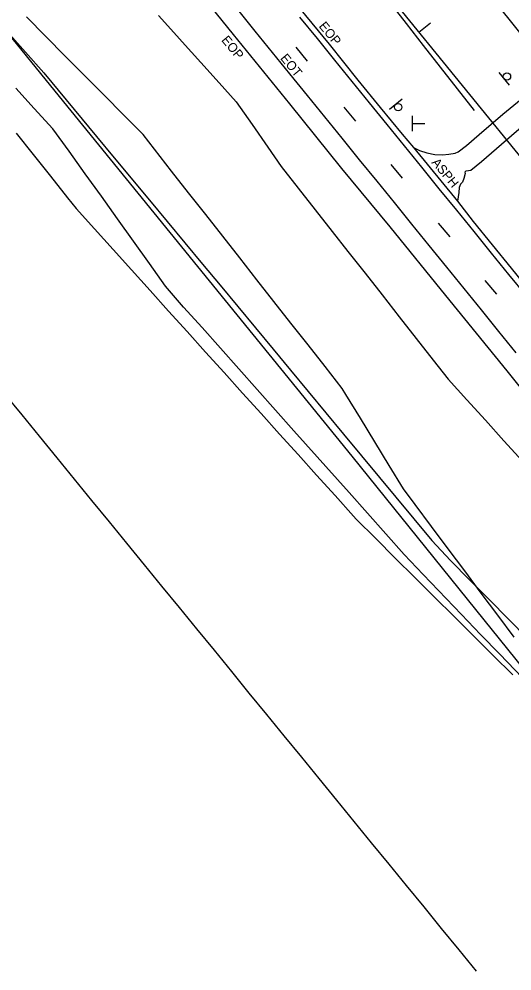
# Model space of a CAD drawing. Extents: x 2132221 to 2141942, y 535736 to 547298.
# Drawn here: x 2140649 to 2140916, y 536742 to 537259 of the extents above; entities that cross this region are included whole.
import ezdxf

# ---------------------------------------------------------------- set-up
doc = ezdxf.new("R2010")
doc.units = 0
for name, color, linetype in [('RD_EX_BldgApp', 7, 'Continuous'), ('RD_EX_Driveway', 7, 'Continuous'), ('RD_EX_Driveway_txCode', 7, 'Continuous'), ('RD_EX_Fence_Other', 7, 'Continuous'), ('RD_EX_GuardRail', 7, 'Continuous'), ('RD_EX_Misc', 7, 'Continuous'), ('RD_EX_Misc_txCode', 7, 'Continuous'), ('RD_EX_Road', 7, 'Continuous'), ('RD_EX_Road_txCode', 7, 'Continuous'), ('RD_EX_VEG', 7, 'Continuous'), ('RD_HC_Cl', 7, 'Continuous'), ('RD_HC_Data_Tic', 7, 'Continuous'), ('TOPO_E_TLIML-Line', 7, 'Continuous')]:
    doc.layers.add(name, color=color, linetype=linetype)

msp = doc.modelspace()

# ---------------------------------------------------------------- linework, layer by layer
at = {"layer": 'RD_EX_BldgApp'}
for p, q in [((2140909.28, 537230.18), (2140914.93, 537223.17)), ((2140856.79, 537215.67), (2140849.82, 537209.98)), ((2140862.15, 537206.52), (2140862.15, 537202.4)), ((2140862.15, 537202.4), (2140862.15, 537198.29)), ((2140862.15, 537202.4), (2140869.01, 537202.4))]:
    msp.add_line(p, q, dxfattribs=at)
for centre in [(2140913.69, 537227.93), (2140854.57, 537211.25)]:
    msp.add_circle(centre, 2, dxfattribs=at)
at = {"layer": 'RD_EX_Driveway'}
for points in [[(2140642.2, 537252.44), (2140652.15, 537241.22), (2140662.08, 537229.98), (2140690.82, 537195.36), (2140700.4, 537183.83), (2140719.57, 537160.75), (2140729.15, 537149.21), (2140748.31, 537126.13), (2140757.89, 537114.59), (2140767.47, 537103.05), (2140777.05, 537091.51), (2140786.63, 537079.97), (2140796.21, 537068.43), (2140805.79, 537056.89), (2140824.95, 537033.82), (2140872.86, 536976.12), (2140883.04, 536965.2), (2140893.53, 536954.59), (2140904.02, 536943.97), (2140914.5, 536933.36), (2140924.99, 536922.75)], [(2140862.95, 537189.44), (2140864.35, 537188.58), (2140866.18, 537187.79), (2140870.19, 537186.57), (2140874.55, 537185.67), (2140878.6, 537185.48), (2140882.07, 537185.73), (2140885.55, 537186.38), (2140887.18, 537186.97), (2140891.7, 537190.53), (2140898.58, 537196.4), (2140911.52, 537207.49), (2140921.39, 537215.63), (2140924.43, 537218.29), (2140925.54, 537219.28), (2140926.78, 537221.13), (2140928.08, 537223.67), (2140928.71, 537225.36), (2140929.38, 537228.49), (2140929.71, 537232.17), (2140929.86, 537235.57), (2140929.85, 537238.05), (2140929.68, 537239.7), (2140929.03, 537240.97)], [(2141003.18, 536816.81), (2140909.77, 536914.27), (2140899.39, 536925.1), (2140889.01, 536935.93), (2140868.25, 536957.59), (2140857.92, 536968.47), (2140837.95, 536990.85), (2140827.96, 537002.05), (2140798.01, 537035.62), (2140788.02, 537046.82), (2140778.03, 537058.01), (2140768.05, 537069.2), (2140758.06, 537080.39), (2140748.07, 537091.59), (2140738.09, 537102.78), (2140728.32, 537114.15), (2140719.59, 537126.34), (2140710.86, 537138.54), (2140702.13, 537150.74), (2140693.4, 537162.94), (2140684.67, 537175.14), (2140675.95, 537187.34), (2140667.11, 537199.45), (2140657, 537210.53), (2140646.89, 537221.62)], [(2140952.9, 537211.76), (2140950.1, 537212.94), (2140947.06, 537213.13), (2140943.4, 537213.81), (2140940.69, 537213.48), (2140936.46, 537212.03), (2140933.67, 537210.42), (2140929.62, 537207.07), (2140921.32, 537200.16), (2140916.15, 537195.73), (2140899.84, 537181.54), (2140894.15, 537176.89), (2140892.79, 537176.74), (2140891.31, 537176.46), (2140890.89, 537176.07), (2140890.9, 537175.25), (2140890.3, 537172.62), (2140889.55, 537170.48), (2140888.46, 537169.41), (2140887.8, 537167.65), (2140887.56, 537165.05), (2140886.76, 537160.29)]]:
    msp.add_lwpolyline(points, dxfattribs=at)
at = {"layer": 'RD_EX_Fence_Other'}
msp.add_line((2140167.14, 537835.13), (2140668.17, 537219.94), dxfattribs=at)
msp.add_lwpolyline([(2140668.17, 537219.94), (2140829.5, 537021.77), (2140981.15, 536833.81), (2141060.72, 536813.9), (2141263.27, 536567.7)], dxfattribs=at)
at = {"layer": 'RD_EX_GuardRail'}
msp.add_lwpolyline([(2140896, 537209.39), (2140886.76, 537221.21), (2140877.53, 537233.03), (2140868.3, 537244.85), (2140859.06, 537256.67), (2140849.83, 537268.49)], dxfattribs=at)
at = {"layer": 'RD_EX_Misc'}
for p, q in [((2140798.95, 537243.8), (2140805.24, 537236.28)), ((2140825.12, 537211.24), (2140831.42, 537203.72)), ((2140850.54, 537180.21), (2140856.83, 537172.68)), ((2140876.28, 537148.4), (2140882.58, 537140.88)), ((2140901.67, 537117.26), (2140907.96, 537109.73))]:
    msp.add_line(p, q, dxfattribs=at)
for points in [[(2140918.76, 537077.93), (2140909.3, 537089.58), (2140899.85, 537101.22), (2140890.39, 537112.87), (2140880.94, 537124.51), (2140871.48, 537136.16), (2140862.03, 537147.8), (2140852.58, 537159.45), (2140843.12, 537171.09), (2140833.67, 537182.74), (2140824.21, 537194.39), (2140814.76, 537206.03), (2140805.3, 537217.68), (2140795.85, 537229.32), (2140786.4, 537240.97), (2140776.94, 537252.61), (2140767.49, 537264.26)], [(2140801.08, 537260.15), (2140810.54, 537248.51), (2140820, 537236.87), (2140829.46, 537225.23), (2140838.92, 537213.59), (2140848.38, 537201.95), (2140857.84, 537190.31), (2140867.3, 537178.66), (2140876.76, 537167.02), (2140886.22, 537155.38), (2140895.68, 537143.74), (2140905.14, 537132.1), (2140914.6, 537120.46), (2140924.06, 537108.82)]]:
    msp.add_lwpolyline(points, dxfattribs=at)
at = {"layer": 'RD_EX_Road'}
msp.add_line((2140862.95, 537189.44), (2140886.76, 537160.29), dxfattribs=at)
for points in [[(2140331.4, 537842.81), (2140358.28, 537809.38), (2140388.82, 537771.67), (2140421.69, 537731.51), (2140479.51, 537660.25), (2140507.86, 537625.51), (2140538.58, 537587.96), (2140567.51, 537552.3), (2140601.53, 537510.68), (2140627.83, 537478.02), (2140656.06, 537443.32), (2140673.61, 537421.48), (2140693.03, 537398.17), (2140727.01, 537356.12), (2140758.56, 537317.28), (2140783, 537287.03), (2140817.12, 537245.45)], [(2140308.18, 537812.91), (2140330.69, 537785.06), (2140361.03, 537747.33), (2140386.29, 537716.18), (2140410.14, 537687.23), (2140429.5, 537663.09), (2140452.46, 537634.85), (2140479.43, 537601.73), (2140503.83, 537571.58), (2140530.32, 537539.38), (2140563.72, 537498.51), (2140596.15, 537458.64), (2140622.21, 537426.62), (2140652.24, 537389.59), (2140680.61, 537354.53), (2140712.38, 537315.48), (2140743.36, 537277.44), (2140765.02, 537250.67), (2140795.61, 537213.06)], [(2140929.03, 537240.97), (2140920.01, 537252.67), (2140906.69, 537269.2), (2140891.07, 537288.23), (2140878.48, 537303.34)], [(2140817.12, 537245.45), (2140832.61, 537225.92), (2140844.78, 537211.07), (2140856.7, 537196.67), (2140862.95, 537189.44)], [(2140795.61, 537213.06), (2140823.89, 537178.06), (2140849.99, 537146.3), (2140880.39, 537109.04), (2140913.6, 537068.09), (2140939.63, 537035.66), (2140970.88, 536997.21), (2140996.08, 536966.07), (2141027.99, 536927.07), (2141056.39, 536892.33), (2141089.41, 536851.66), (2141105.84, 536831.36), (2141135.8, 536794.49), (2141165.59, 536757.61), (2141195.05, 536721.46), (2141216.63, 536694.89)], [(2140886.76, 537160.29), (2140895.38, 537149.14), (2140915.92, 537123.81), (2140935.24, 537100.19), (2140951.09, 537080.35), (2140968.56, 537058.94), (2140985.94, 537037.54), (2141007.77, 537010.42), (2141026.32, 536987.58), (2141049.36, 536959.41), (2141073.44, 536929.9), (2141102.76, 536893.77), (2141126.79, 536863.94), (2141154.32, 536830.11), (2141177.7, 536800.98), (2141202.73, 536770.53), (2141224.28, 536744.23), (2141241.5, 536723.01), (2141258.1, 536702.42), (2141276.91, 536679.79), (2141307.26, 536642.01)]]:
    msp.add_lwpolyline(points, dxfattribs=at)
at = {"layer": 'RD_EX_VEG'}
for points in [[(2140724.36, 537261.13), (2140734.41, 537249.99), (2140737.33, 537246.76), (2140747.37, 537235.62), (2140757.42, 537224.48), (2140766.67, 537214.23), (2140775.22, 537201.91), (2140783.77, 537189.59), (2140791.01, 537179.15), (2140800.28, 537167.36), (2140809.55, 537155.56), (2140818.82, 537143.77), (2140827.34, 537132.92), (2140836.61, 537121.13), (2140845.87, 537109.33), (2140855.14, 537097.54), (2140864.41, 537085.75), (2140873.68, 537073.95), (2140881.82, 537063.58), (2140891.89, 537052.46), (2140901.96, 537041.34), (2140912.03, 537030.23), (2140922.1, 537019.11)], [(2140917.66, 536923.49), (2140908.69, 536935.5), (2140899.71, 536947.52), (2140890.73, 536959.54), (2140881.75, 536971.55), (2140872.77, 536983.57), (2140863.79, 536995.58), (2140857.49, 537004.02), (2140849.68, 537016.82), (2140841.87, 537029.63), (2140834.06, 537042.44), (2140826.25, 537055.24), (2140824.18, 537058.63), (2140814.92, 537070.43), (2140805.66, 537082.23), (2140796.39, 537094.03), (2140787.13, 537105.83), (2140777.87, 537117.63), (2140768.6, 537129.42), (2140759.34, 537141.22), (2140750.08, 537153.02), (2140740.81, 537164.82), (2140731.55, 537176.62), (2140722.29, 537188.41), (2140716.03, 537196.38), (2140705.49, 537207.05), (2140694.94, 537217.71), (2140684.39, 537228.38), (2140673.84, 537239.04), (2140663.29, 537249.71), (2140652.75, 537260.37)], [(2140647.1, 537197.24), (2140656.43, 537185.5), (2140665.76, 537173.75), (2140675.1, 537162.01), (2140679.64, 537156.29), (2140689.69, 537145.16), (2140699.74, 537134.02), (2140709.79, 537122.89), (2140719.84, 537111.75), (2140729.89, 537100.62), (2140739.94, 537089.48), (2140749.99, 537078.35), (2140760.04, 537067.21), (2140770.09, 537056.07), (2140780.14, 537044.94), (2140790.19, 537033.8), (2140800.24, 537022.67), (2140810.29, 537011.53), (2140820.34, 537000.4), (2140830.39, 536989.26), (2140831.78, 536987.71), (2140842.41, 536977.13), (2140853.04, 536966.54), (2140863.67, 536955.96), (2140874.3, 536945.37), (2140884.92, 536934.79), (2140895.55, 536924.21), (2140906.18, 536913.62), (2140916.81, 536903.04)]]:
    msp.add_lwpolyline(points, dxfattribs=at)
at = {"layer": 'RD_HC_Cl'}
msp.add_line((2136971.61, 542041.65), (2141699.63, 536226.46), dxfattribs=at)
at = {"layer": 'RD_HC_Data_Tic'}
msp.add_line((2140865.86, 537251.95), (2140872.07, 537257), dxfattribs=at)
at = {"layer": 'TOPO_E_TLIML-Line'}
msp.add_lwpolyline([(2140640.67, 537055.83), (2140650.16, 537044.21), (2140659.66, 537032.6), (2140669.15, 537020.98), (2140678.64, 537009.37), (2140688.14, 536997.75), (2140697.63, 536986.14), (2140707.12, 536974.53), (2140716.61, 536962.91), (2140726.11, 536951.3), (2140735.6, 536939.68), (2140745.09, 536928.07), (2140754.58, 536916.46), (2140764.08, 536904.84), (2140773.57, 536893.23), (2140783.06, 536881.61), (2140792.56, 536870), (2140802.05, 536858.38), (2140811.54, 536846.77), (2140821.03, 536835.16), (2140830.53, 536823.54), (2140840.02, 536811.93), (2140849.51, 536800.31), (2140859, 536788.7), (2140868.5, 536777.09), (2140877.99, 536765.47), (2140887.48, 536753.86), (2140896.97, 536742.24)], dxfattribs=at)

# ---------------------------------------------------------------- texts
at = {"layer": 'RD_EX_Driveway_txCode'}
msp.add_text('ASPH', height=5, rotation=309.5103, dxfattribs=at).set_placement((2140872.46, 537181.1))
at = {"layer": 'RD_EX_Misc_txCode'}
msp.add_text('EOT', height=5, rotation=309.5103, dxfattribs=at).set_placement((2140790.3, 537237.73))
at = {"layer": 'RD_EX_Road_txCode'}
for p in [(2140811.23, 537255.15), (2140758.32, 537247.55)]:
    msp.add_text('EOP', height=5, rotation=309.5103, dxfattribs=at).set_placement(p)

doc.saveas('drawing.dxf')
